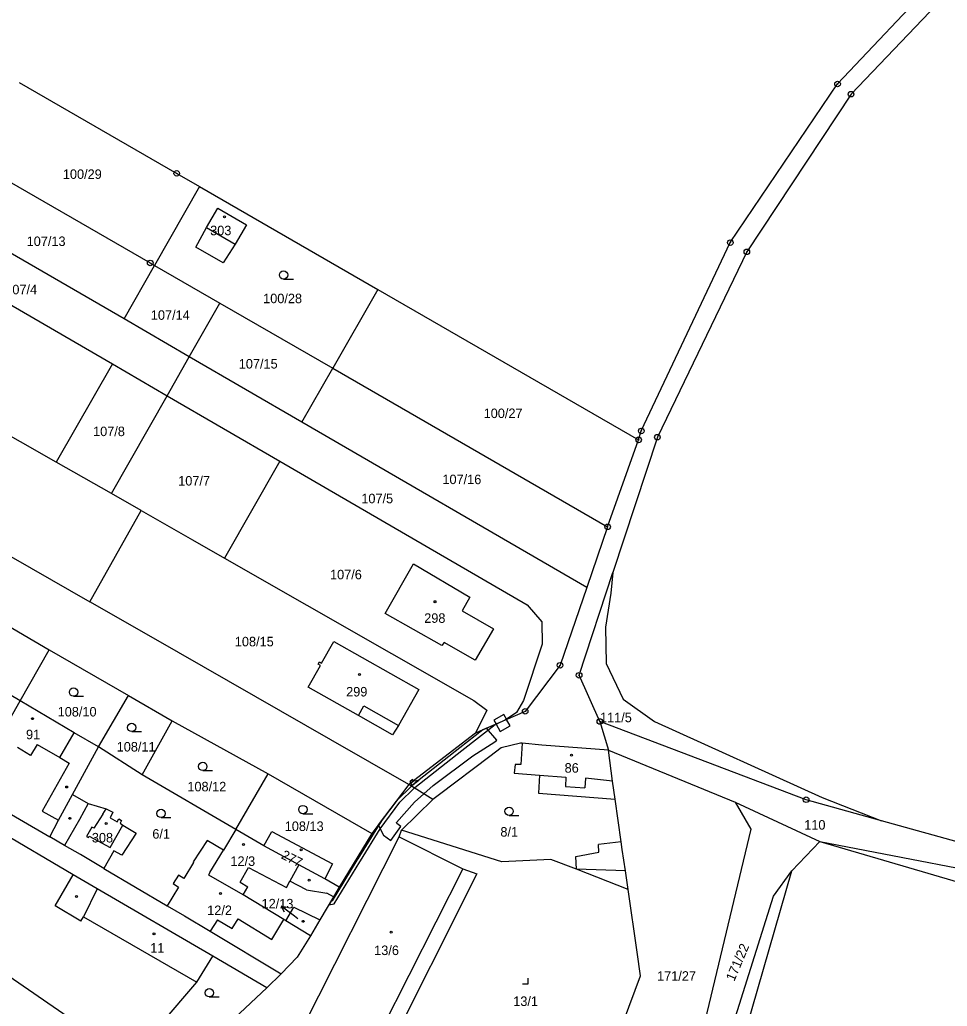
# Model space of a CAD drawing. Extents: x -758582 to -751794, y -998770 to -994350.
# Drawn here: x -756383.4 to -756217.6, y -996870.6 to -996694.2 of the extents above; entities that cross this region are included whole.
import ezdxf

# ---------------------------------------------------------------- set-up
doc = ezdxf.new("R2010")
doc.units = 0
for name, color, linetype in [('Hranice parcel', 7, 'Continuous'), ('Parcelní čísla', 7, 'Continuous'), ('Pop  PČ popisy', 7, 'Continuous'), ('Vnitřní kresba', 7, 'Continuous'), ('Věcná břemena k části', 7, 'Continuous'), ('Značky bodu BP', 7, 'Continuous'), ('Značky budov', 7, 'Continuous'), ('Značky kultur', 7, 'Continuous')]:
    doc.layers.add(name, color=color, linetype=linetype)

msp = doc.modelspace()

# ---------------------------------------------------------------- linework, layer by layer
at = {"layer": 'Hranice parcel'}
for p, q in [((-756351.24, -996724.05), (-756359.29, -996738.16)), ((-756351.24, -996724.05), (-756319.39, -996742.43)), ((-756364.74, -996747.71), (-756396.93, -996729.01)), ((-756364.74, -996747.71), (-756359.29, -996738.16)), ((-756359.29, -996738.16), (-756347.62, -996744.89)), ((-756319.39, -996742.43), (-756327.44, -996756.54)), ((-756319.39, -996742.43), (-756272.78, -996769.33)), ((-756353.08, -996754.48), (-756347.62, -996744.89)), ((-756347.62, -996744.89), (-756327.44, -996756.54)), ((-756353.08, -996754.48), (-756364.74, -996747.71)), ((-756357.03, -996761.44), (-756353.08, -996754.48)), ((-756332.94, -996766.18), (-756353.08, -996754.48)), ((-756366.8, -996755.76), (-756376.86, -996773.32)), ((-756366.8, -996755.76), (-756357.03, -996761.44)), ((-756332.94, -996766.18), (-756327.44, -996756.54)), ((-756327.44, -996756.54), (-756278.33, -996784.87)), ((-756366.99, -996778.94), (-756357.03, -996761.44)), ((-756357.03, -996761.44), (-756336.9, -996773.13)), ((-756282.06, -996795.74), (-756332.94, -996766.18)), ((-756278.33, -996784.87), (-756272.78, -996769.33)), ((-756366.99, -996778.94), (-756376.86, -996773.32)), ((-756336.9, -996773.13), (-756346.78, -996790.45)), ((-756361.67, -996781.97), (-756366.99, -996778.94)), ((-756370.83, -996798.26), (-756361.67, -996781.97)), ((-756278.33, -996784.87), (-756282.06, -996795.74)), ((-756393.23, -996797.98), (-756378.09, -996806.87)), ((-756383.27, -996815.97), (-756378.09, -996806.87)), ((-756378.09, -996806.87), (-756363.96, -996815.02)), ((-756369.33, -996824.17), (-756363.96, -996815.02)), ((-756363.96, -996815.02), (-756356.16, -996819.52)), ((-756361.47, -996829.21), (-756356.16, -996819.52)), ((-756356.16, -996819.52), (-756339.01, -996829)), ((-756296.66, -996819.43), (-756301.95, -996821.75)), ((-756279.72, -996819.66), (-756278.15, -996824.79)), ((-756373.94, -996832.7), (-756369.33, -996824.17)), ((-756361.47, -996829.21), (-756369.33, -996824.17)), ((-756278.15, -996824.79), (-756255.53, -996834.1)), ((-756344.78, -996838.99), (-756361.47, -996829.21)), ((-756344.78, -996838.99), (-756339.01, -996829)), ((-756339.01, -996829), (-756320.47, -996839.66)), ((-756313.85, -996830.95), (-756320.47, -996839.66)), ((-756309.54, -996833.61), (-756313.85, -996830.95)), ((-756315.13, -996839.1), (-756309.54, -996833.61)), ((-756255.53, -996834.1), (-756240.4, -996841.13)), ((-756213.7, -996841.79), (-756229.38, -996837.41)), ((-756344.78, -996838.99), (-756346.98, -996842.65)), ((-756339.74, -996841.89), (-756344.78, -996838.99)), ((-756320.47, -996839.66), (-756326.3, -996849.29)), ((-756315.59, -996840.27), (-756315.13, -996839.1)), ((-756332.79, -996874.38), (-756315.59, -996840.27)), ((-756245.41, -996846.34), (-756240.4, -996841.13)), ((-756368.33, -996845.91), (-756357.01, -996852.61)), ((-756326.3, -996849.29), (-756328.84, -996847.8)), ((-756331.43, -996857.97), (-756335.83, -996855.31)), ((-756329.75, -996855.13), (-756331.43, -996857.97)), ((-756339.23, -996867.27), (-756348.87, -996861.62)), ((-756336.64, -996864.76), (-756339.23, -996867.27))]:
    msp.add_line(p, q, dxfattribs=at)
for points in [[(-756182.87, -996659.09), (-756211.86, -996683.49), (-756234.83, -996707.54), (-756253.45, -996735.72), (-756269.43, -996768.85), (-756277.38, -996793.04)], [(-756272.78, -996769.33), (-756272.31, -996767.73), (-756256.4, -996734.07), (-756237.24, -996705.72), (-756219.23, -996686.58)], [(-756383.48, -996705.44), (-756355.33, -996721.69), (-756351.24, -996724.05)], [(-756391.53, -996719.55), (-756360.06, -996737.71), (-756359.29, -996738.16)], [(-756419, -996725.34), (-756399.38, -996736.84), (-756366.8, -996755.76)], [(-756342.88, -996730.92), (-756344.88, -996734.33), (-756347.01, -996737.7), (-756351.93, -996734.86), (-756349.99, -996731.37), (-756348, -996727.91), (-756342.88, -996730.92)], [(-756376.86, -996773.32), (-756402.86, -996758.53), (-756409.53, -996754.68), (-756418.31, -996749.62), (-756422.65, -996747.1)], [(-756431.93, -996763.44), (-756395.49, -996784.15), (-756370.83, -996798.26)], [(-756336.9, -996773.13), (-756292.71, -996798.81), (-756290.11, -996801.86), (-756290.02, -996805.87), (-756293.33, -996815.92), (-756294.58, -996818.07), (-756296.66, -996819.43)], [(-756361.67, -996781.97), (-756352.48, -996787.19), (-756346.78, -996790.45)], [(-756346.78, -996790.45), (-756302.25, -996815.9), (-756299.91, -996817.64), (-756301.95, -996821.75)], [(-756313.04, -996791.51), (-756302.92, -996797.42), (-756304.33, -996799.88), (-756298.72, -996803.11), (-756302.01, -996808.73), (-756307.55, -996805.56), (-756307.94, -996806.11), (-756318.07, -996800.34), (-756313.04, -996791.51)], [(-756279.72, -996819.66), (-756283.42, -996811.4), (-756277.38, -996793.04)], [(-756277.38, -996793.04), (-756277.74, -996796.72), (-756278.7, -996802.79), (-756278.59, -996809.31), (-756275.53, -996815.7), (-756269.93, -996819.67), (-756239.99, -996833.27), (-756229.38, -996837.41)], [(-756282.06, -996795.74), (-756286.83, -996809.61), (-756293.06, -996817.85), (-756296.66, -996819.43)], [(-756313.85, -996830.95), (-756327.78, -996822.93), (-756359.45, -996804.77), (-756370.83, -996798.26)], [(-756322.84, -996818.58), (-756331.84, -996813.5), (-756329.66, -996809.64), (-756330.05, -996809.42), (-756329.82, -996809.02), (-756329.43, -996809.24), (-756327.25, -996805.38), (-756312.07, -996813.95), (-756315.72, -996820.35), (-756316.75, -996822.02), (-756322.84, -996818.58)], [(-756383.27, -996815.97), (-756390.07, -996811.99), (-756398.42, -996807.2)], [(-756392.26, -996831.97), (-756388.82, -996825.74), (-756388.63, -996825.4), (-756383.27, -996815.97)], [(-756369.33, -996824.17), (-756373.67, -996821.71), (-756383.27, -996815.97)], [(-756229.38, -996837.41), (-756242.86, -996833.65), (-756279.72, -996819.66)], [(-756301.95, -996821.75), (-756312.99, -996830.29), (-756313.47, -996830.66), (-756313.85, -996830.95)], [(-756293.59, -996823.55), (-756293.91, -996823.52), (-756297.35, -996824.4), (-756299.38, -996825.9), (-756308.39, -996832.7), (-756309.54, -996833.61)], [(-756293.59, -996823.55), (-756293.85, -996827.37), (-756294.87, -996827.37), (-756295.01, -996828.88), (-756290.48, -996829.24), (-756290.67, -996832.46), (-756277, -996833.54)], [(-756278.15, -996824.79), (-756290.11, -996823.88), (-756293.59, -996823.55)], [(-756277, -996833.54), (-756277.46, -996830.34), (-756278.15, -996824.79)], [(-756392.26, -996831.97), (-756389.64, -996833.53), (-756378, -996840.27)], [(-756378, -996840.27), (-756376.46, -996837.29), (-756373.94, -996832.7)], [(-756373.94, -996832.7), (-756371.13, -996834.33), (-756367.96, -996835.27), (-756366.71, -996835.88), (-756367.2, -996836.87), (-756365.95, -996837.58), (-756365.65, -996837.06), (-756365.18, -996837.33), (-756365.45, -996837.84), (-756364.94, -996838.19), (-756362.55, -996839.64), (-756365.15, -996843.58), (-756366.58, -996842.8), (-756368.33, -996845.91)], [(-756255.53, -996834.1), (-756252.75, -996838.9), (-756264.01, -996885.89), (-756277.28, -996899.39), (-756283.46, -996894.72)], [(-756274.67, -996849.7), (-756275.15, -996846.36), (-756275.7, -996842.54), (-756275.9, -996841.18), (-756277, -996833.54)], [(-756348.87, -996861.62), (-756369.54, -996849.56), (-756373.81, -996847.08), (-756387.39, -996839.1), (-756394.08, -996835.22)], [(-756339.74, -996841.89), (-756338.35, -996839.33), (-756327.51, -996845.09), (-756328.84, -996847.8)], [(-756274.67, -996849.7), (-756283.87, -996846.03), (-756288.45, -996844.35), (-756297.23, -996844.77), (-756315.13, -996839.1)], [(-756368.33, -996845.91), (-756372.54, -996843.42), (-756375.37, -996841.82), (-756378, -996840.27)], [(-756346.98, -996842.65), (-756349.91, -996840.94), (-756352.4, -996844.75), (-756352.32, -996844.84), (-756354.07, -996847.75), (-756355.02, -996847.15), (-756355.93, -996848.62), (-756354.98, -996849.27), (-756357.01, -996852.61)], [(-756315.59, -996840.27), (-756304.22, -996845.98), (-756301.68, -996846.92), (-756318.19, -996879.75), (-756320.67, -996878.49), (-756322.59, -996882.29)], [(-756240.4, -996841.13), (-756208.7, -996850.39), (-756227.33, -996914.64), (-756266.64, -996902.35), (-756265.2, -996898.6), (-756260.73, -996899.5), (-756245.41, -996846.34)], [(-756240.4, -996841.13), (-756199.58, -996848.95), (-756153.32, -996861.2), (-756116.46, -996870.52)], [(-756335.83, -996855.31), (-756336.19, -996855.06), (-756343.47, -996850.62), (-756349.59, -996847.11), (-756349.38, -996846.65), (-756346.98, -996842.65)], [(-756328.84, -996847.8), (-756333.49, -996845.28), (-756334.03, -996844.99), (-756339.74, -996841.89)], [(-756276.96, -996906.18), (-756260.17, -996887.4), (-756248.71, -996850.88), (-756245.41, -996846.34)], [(-756326.3, -996849.29), (-756327.31, -996851.01), (-756329.75, -996855.13)], [(-756283.46, -996894.72), (-756272.44, -996865.15), (-756273.05, -996860.91), (-756274.67, -996849.7)], [(-756363.24, -996879.83), (-756367.61, -996877.29), (-756372.99, -996873.7), (-756397.78, -996856.66), (-756405.06, -996852.66)], [(-756357.01, -996852.61), (-756353.94, -996854.41), (-756349.35, -996857.15), (-756336.64, -996864.76)], [(-756335.83, -996855.31), (-756334.38, -996852.86), (-756329.75, -996855.13)], [(-756331.43, -996857.97), (-756333.82, -996861.81), (-756336.64, -996864.76)], [(-756358.09, -996873.7), (-756351.72, -996866.26), (-756348.87, -996861.62)], [(-756339.23, -996867.27), (-756351.71, -996879.01), (-756358.09, -996873.7)]]:
    msp.add_lwpolyline(points, dxfattribs=at)
at = {"layer": 'Pop  PČ popisy'}
for p, q in [((-756334.25, -996854.47), (-756336.65, -996852.66)), ((-756336.65, -996852.66), (-756335.55, -996852.87)), ((-756336.65, -996852.66), (-756336.15, -996853.67)), ((-756333.68, -996854.91), (-756334.25, -996854.47))]:
    msp.add_line(p, q, dxfattribs=at)
at = {"layer": 'Vnitřní kresba'}
for p, q in [((-756349.99, -996731.37), (-756344.88, -996734.33)), ((-756322.84, -996818.58), (-756321.88, -996816.89)), ((-756321.88, -996816.89), (-756315.72, -996820.35)), ((-756376.22, -996826.11), (-756373.67, -996821.71)), ((-756380.26, -996823.79), (-756381.46, -996825.75)), ((-756380.26, -996823.79), (-756376.22, -996826.11)), ((-756381.46, -996825.75), (-756383.79, -996824.34)), ((-756374.54, -996827.13), (-756379.39, -996835.72)), ((-756376.22, -996826.11), (-756374.54, -996827.13)), ((-756290.48, -996829.24), (-756285.77, -996829.61)), ((-756285.77, -996829.61), (-756285.87, -996831.26)), ((-756282.28, -996829.82), (-756282.39, -996831.5)), ((-756277.46, -996830.34), (-756282.28, -996829.82)), ((-756285.87, -996831.26), (-756282.39, -996831.5)), ((-756371.13, -996834.33), (-756372.72, -996837.2)), ((-756379.39, -996835.72), (-756376.46, -996837.29)), ((-756368.52, -996836.25), (-756370.11, -996838.73)), ((-756368.52, -996836.25), (-756367.96, -996835.27)), ((-756372.72, -996837.2), (-756375.37, -996841.82)), ((-756370.48, -996838.53), (-756371.42, -996840.22)), ((-756370.11, -996838.73), (-756370.48, -996838.53)), ((-756367.23, -996842.21), (-756364.94, -996838.19)), ((-756371.42, -996840.22), (-756371.09, -996840.4)), ((-756371.09, -996840.4), (-756370.94, -996840.13)), ((-756370.94, -996840.13), (-756367.23, -996842.21)), ((-756275.9, -996841.18), (-756279.93, -996841.67)), ((-756283.99, -996843.79), (-756279.91, -996843)), ((-756279.91, -996843), (-756279.93, -996841.67)), ((-756283.87, -996846.03), (-756283.99, -996843.79)), ((-756344, -996848.38), (-756342.47, -996845.73)), ((-756342.47, -996845.73), (-756335.7, -996849.33)), ((-756333.49, -996845.28), (-756335.09, -996848.21)), ((-756304.22, -996845.98), (-756320.67, -996878.49)), ((-756275.15, -996846.36), (-756283.87, -996846.03)), ((-756377.04, -996852.64), (-756373.81, -996847.08)), ((-756344, -996848.38), (-756342.64, -996849.19)), ((-756335.7, -996849.33), (-756335.09, -996848.21)), ((-756332.14, -996849.77), (-756335.09, -996848.21)), ((-756369.54, -996849.56), (-756371.97, -996854.55)), ((-756343.47, -996850.62), (-756342.64, -996849.19)), ((-756332.14, -996849.77), (-756328.52, -996850.36)), ((-756327.31, -996851.01), (-756328.52, -996850.36)), ((-756372.47, -996855.36), (-756377.04, -996852.64)), ((-756372.47, -996855.36), (-756371.97, -996854.55)), ((-756371.97, -996854.55), (-756351.72, -996866.26)), ((-756348.03, -996855.1), (-756349.35, -996857.15)), ((-756348.03, -996855.1), (-756345.44, -996856.68)), ((-756345.44, -996856.68), (-756344.34, -996854.96)), ((-756344.34, -996854.96), (-756338.33, -996858.62)), ((-756338.33, -996858.62), (-756336.19, -996855.06))]:
    msp.add_line(p, q, dxfattribs=at)
at = {"layer": 'Věcná břemena k části'}
for points in [[(-756296.41, -996819.26), (-756296.89, -996818.41), (-756298.67, -996819.41), (-756298.26, -996820.13)], [(-756298.42, -996820.2), (-756300.64, -996821.18), (-756304.76, -996824.4), (-756313.15, -996830.99), (-756313.4, -996831.23), (-756315.99, -996833.76), (-756318.64, -996837.26), (-756319.46, -996838.53), (-756322.95, -996844.19), (-756323.13, -996844.42), (-756327.55, -996851.73), (-756327.75, -996851.76), (-756328.15, -996852.43), (-756327.18, -996852.28), (-756322.63, -996844.76), (-756322.46, -996844.54), (-756318.96, -996838.87), (-756315.46, -996834.11), (-756312.87, -996831.56), (-756312.75, -996831.44), (-756304.39, -996824.87)], [(-756295.74, -996820.44), (-756296.38, -996819.31), (-756298.26, -996820.13), (-756297.52, -996821.44)], [(-756299.95, -996820.87), (-756300.64, -996821.18), (-756301.95, -996821.75), (-756312.99, -996830.29), (-756313.47, -996830.66), (-756313.85, -996830.95), (-756319.32, -996838.15), (-756318.4, -996839.96), (-756317.07, -996840.91), (-756315.3, -996838.41), (-756316.02, -996837.9), (-756316.07, -996837.74), (-756312.84, -996834.1), (-756311.18, -996832.6), (-756309.52, -996831.09), (-756302.43, -996825.8), (-756298.49, -996823.27), (-756298.15, -996822.98)], [(-756313.65, -996830.42), (-756313.47, -996830.66), (-756312.99, -996830.29), (-756313.18, -996830.05)], [(-756313.47, -996830.66), (-756313.3, -996831.13), (-756312.08, -996830.15), (-756312.65, -996830.32), (-756312.99, -996830.29)]]:
    msp.add_lwpolyline(points, close=True, dxfattribs=at)
at = {"layer": 'Značky bodu BP'}
for centre, radius in [((-756237.24, -996705.72), 0.5), ((-756237.24, -996705.72), 0.0303), ((-756234.83, -996707.54), 0.5), ((-756234.83, -996707.54), 0.0303), ((-756355.33, -996721.69), 0.5), ((-756355.33, -996721.69), 0.0303), ((-756256.4, -996734.07), 0.5), ((-756256.4, -996734.07), 0.0303), ((-756253.45, -996735.72), 0.5), ((-756253.45, -996735.72), 0.0303), ((-756360.06, -996737.71), 0.5), ((-756360.06, -996737.71), 0.0303), ((-756272.31, -996767.73), 0.5), ((-756272.78, -996769.33), 0.5), ((-756272.78, -996769.33), 0.0303), ((-756272.31, -996767.73), 0.0303), ((-756269.43, -996768.85), 0.5), ((-756269.43, -996768.85), 0.0303), ((-756278.33, -996784.87), 0.5), ((-756278.33, -996784.87), 0.0303), ((-756286.83, -996809.61), 0.5), ((-756286.83, -996809.61), 0.0303), ((-756283.42, -996811.4), 0.5), ((-756283.42, -996811.4), 0.0303), ((-756293.06, -996817.85), 0.5), ((-756293.06, -996817.85), 0.0303), ((-756279.72, -996819.66), 0.5), ((-756279.72, -996819.66), 0.0303), ((-756242.86, -996833.65), 0.5), ((-756242.86, -996833.65), 0.0303)]:
    msp.add_circle(centre, radius, dxfattribs=at)
at = {"layer": 'Značky budov'}
for centre in [(-756346.81, -996729.44), (-756309.17, -996798.25), (-756322.65, -996811.27), (-756381.09, -996819.16), (-756284.77, -996825.69), (-756374.99, -996831.37), (-756374.41, -996836.97), (-756367.92, -996837.89), (-756343.37, -996841.63), (-756333.11, -996842.58), (-756331.68, -996848.04), (-756347.5, -996850.42), (-756373.23, -996850.92), (-756332.72, -996855.38), (-756359.38, -996857.63), (-756317.02, -996857.34)]:
    msp.add_circle(centre, 0.175, dxfattribs=at)
at = {"layer": 'Značky kultur'}
for p, q in [((-756336.23, -996740.61), (-756334.48, -996740.61)), ((-756373.75, -996815.15), (-756372, -996815.15)), ((-756363.37, -996821.47), (-756361.62, -996821.47)), ((-756350.67, -996828.44), (-756348.92, -996828.44)), ((-756332.78, -996836.16), (-756331.03, -996836.16)), ((-756358.13, -996836.84), (-756356.38, -996836.84)), ((-756295.94, -996836.47), (-756294.19, -996836.47)), ((-756292.52, -996866.56), (-756292.52, -996865.56)), ((-756293.52, -996866.56), (-756292.52, -996866.56)), ((-756349.5, -996868.9), (-756347.75, -996868.9))]:
    msp.add_line(p, q, dxfattribs=at)
for centre in [(-756336.23, -996739.86), (-756373.75, -996814.4), (-756363.37, -996820.72), (-756350.67, -996827.69), (-756358.13, -996836.09), (-756332.78, -996835.41), (-756295.94, -996835.72), (-756349.5, -996868.15)]:
    msp.add_circle(centre, 0.75, dxfattribs=at)

# ---------------------------------------------------------------- texts
at = {"layer": 'Parcelní čísla'}
for s, p in [('100/29', (-756375.67, -996722.68)), ('303', (-756349.35, -996732.75)), ('107/13', (-756382.14, -996734.68)), ('107/4', (-756385.96, -996743.31)), ('100/28', (-756339.88, -996744.9)), ('107/14', (-756359.95, -996747.87)), ('107/15', (-756344.24, -996756.58)), ('100/27', (-756300.48, -996765.43)), ('107/8', (-756370.27, -996768.66)), ('107/7', (-756355.06, -996777.49)), ('107/16', (-756307.85, -996777.24)), ('107/5', (-756322.34, -996780.66)), ('107/6', (-756327.93, -996794.25)), ('298', (-756311.1, -996802.03)), ('108/15', (-756344.94, -996806.23)), ('299', (-756325.05, -996815.19)), ('108/10', (-756376.6, -996818.77)), ('111/5', (-756279.69, -996819.79)), ('91', (-756382.25, -996822.83)), ('108/11', (-756366.05, -996825.03)), ('86', (-756286.01, -996828.81)), ('108/12', (-756353.42, -996832.15)), ('108/13', (-756336.02, -996839.23)), ('110', (-756243.19, -996838.99)), ('308', (-756370.49, -996841.28)), ('6/1', (-756359.68, -996840.6)), ('8/1', (-756297.49, -996840.24)), ('12/3', (-756345.73, -996845.47)), ('12/13', (-756340.16, -996853.07)), ('12/2', (-756349.88, -996854.26)), ('11', (-756360.06, -996860.98)), ('13/6', (-756320.04, -996861.41)), ('171/27', (-756269.49, -996866)), ('13/1', (-756295.19, -996870.51))]:
    msp.add_text(s, height=1.7, dxfattribs=at).set_placement(p)
for s, rotation, p in [('277', 333, (-756336.8, -996844.07)), ('171/22', 67, (-756255.7, -996866.21))]:
    msp.add_text(s, height=1.7, rotation=rotation, dxfattribs=at).set_placement(p)

doc.saveas('drawing.dxf')
